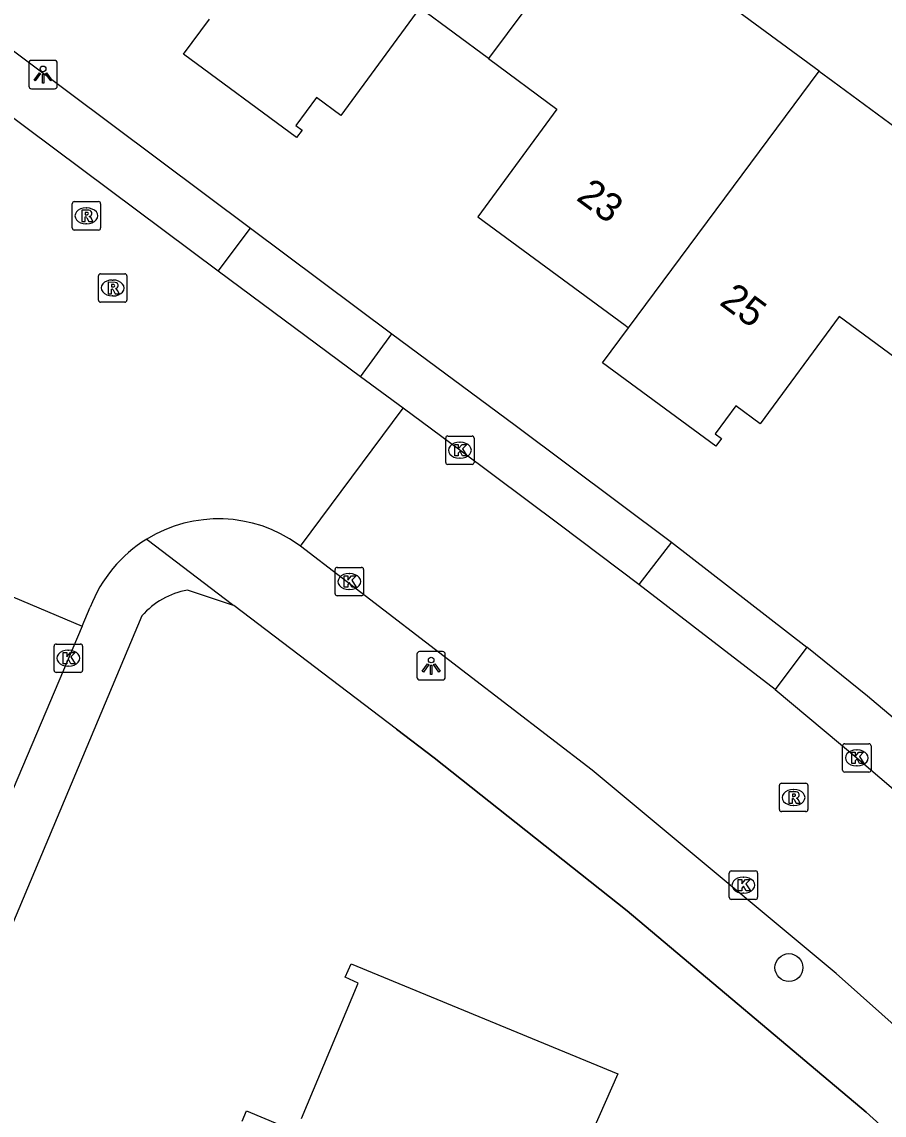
# Model space of a CAD drawing. Extents: x 163268 to 164360, y 381529 to 382285.
# Drawn here: x 163937.95 to 163968.25, y 382025.7 to 382064.15 of the extents above; entities that cross this region are included whole.
import ezdxf

# ---------------------------------------------------------------- set-up
doc = ezdxf.new("R2010")
doc.units = 0
for name, color, linetype in [('IMGEO_Boom', 7, 'Continuous'), ('IMGEO_Kolk', 7, 'Continuous'), ('IMGEO_Lichtpunt', 7, 'Continuous'), ('IMGEO_Muur', 7, 'Continuous'), ('IMGEO_Pand', 7, 'Continuous'), ('IMGEO_Pand_nummerreeks', 7, 'Continuous'), ('IMGEO_Parkeervlak_open', 7, 'Continuous'), ('IMGEO_Rijbaan_lokaal_gesloten', 7, 'Continuous'), ('IMGEO_Rijbaan_lokaal_open', 7, 'Continuous'), ('IMGEO_Rioolput', 7, 'Continuous'), ('IMGEO_Voetpad_open', 7, 'Continuous')]:
    doc.layers.add(name, color=color, linetype=linetype)

msp = doc.modelspace()

# ---------------------------------------------------------------- linework, layer by layer
at = {"layer": 'IMGEO_Boom'}
msp.add_circle((163964.906, 382030.892), 0.489, dxfattribs=at)
at = {"layer": 'IMGEO_Kolk'}
for p, q in [((163952.842, 382048.657), (163952.842, 382049.509)), ((163952.917, 382049.583), (163953.769, 382049.583)), ((163953.33, 382049.363), (163953.355, 382049.363)), ((163953.843, 382049.509), (163953.843, 382048.657)), ((163953.769, 382048.583), (163952.917, 382048.583)), ((163953.353, 382048.803), (163953.328, 382048.803)), ((163948.956, 382044.039), (163948.956, 382044.891)), ((163949.031, 382044.965), (163949.883, 382044.965)), ((163949.444, 382044.745), (163949.469, 382044.745)), ((163949.957, 382044.891), (163949.957, 382044.039)), ((163949.883, 382043.965), (163949.031, 382043.965)), ((163949.467, 382044.185), (163949.442, 382044.185)), ((163939.078, 382041.343), (163939.078, 382042.195)), ((163939.153, 382042.269), (163940.005, 382042.269)), ((163939.566, 382042.049), (163939.591, 382042.049)), ((163940.079, 382042.195), (163940.079, 382041.343)), ((163940.005, 382041.269), (163939.153, 382041.269)), ((163939.589, 382041.489), (163939.564, 382041.489)), ((163966.793, 382037.837), (163966.793, 382038.689)), ((163966.868, 382038.763), (163967.72, 382038.763)), ((163967.281, 382038.543), (163967.306, 382038.543)), ((163967.794, 382038.689), (163967.794, 382037.837)), ((163967.72, 382037.763), (163966.868, 382037.763)), ((163967.304, 382037.983), (163967.279, 382037.983)), ((163962.881, 382034.289), (163963.733, 382034.289)), ((163962.806, 382033.363), (163962.806, 382034.215)), ((163963.294, 382034.069), (163963.319, 382034.069)), ((163963.807, 382034.215), (163963.807, 382033.363)), ((163963.317, 382033.509), (163963.292, 382033.509)), ((163963.733, 382033.289), (163962.881, 382033.289))]:
    msp.add_line(p, q, dxfattribs=at)
for points in [[(163952.842, 382048.657), (163952.842, 382049.509)], [(163952.917, 382049.583), (163953.769, 382049.583)], [(163953.163, 382049.283), (163953.286, 382049.283), (163953.286, 382049.132), (163953.416, 382049.283), (163953.58, 382049.283), (163953.434, 382049.132), (163953.587, 382048.883), (163953.435, 382048.883), (163953.35, 382049.047), (163953.286, 382048.98), (163953.286, 382048.883), (163953.163, 382048.883), (163953.163, 382049.283)], [(163953.843, 382049.509), (163953.843, 382048.657)], [(163953.769, 382048.583), (163952.917, 382048.583)], [(163948.956, 382044.039), (163948.956, 382044.891)], [(163949.031, 382044.965), (163949.883, 382044.965)], [(163949.277, 382044.665), (163949.4, 382044.665), (163949.4, 382044.514), (163949.53, 382044.665), (163949.694, 382044.665), (163949.548, 382044.514), (163949.701, 382044.265), (163949.549, 382044.265), (163949.464, 382044.429), (163949.4, 382044.362), (163949.4, 382044.265), (163949.277, 382044.265), (163949.277, 382044.665)], [(163949.957, 382044.891), (163949.957, 382044.039)], [(163949.883, 382043.965), (163949.031, 382043.965)], [(163939.078, 382041.343), (163939.078, 382042.195)], [(163939.153, 382042.269), (163940.005, 382042.269)], [(163939.399, 382041.969), (163939.522, 382041.969), (163939.522, 382041.818), (163939.652, 382041.969), (163939.816, 382041.969), (163939.67, 382041.818), (163939.823, 382041.569), (163939.671, 382041.569), (163939.586, 382041.733), (163939.522, 382041.666), (163939.522, 382041.569), (163939.399, 382041.569), (163939.399, 382041.969)], [(163940.079, 382042.195), (163940.079, 382041.343)], [(163940.005, 382041.269), (163939.153, 382041.269)], [(163966.793, 382037.837), (163966.793, 382038.689)], [(163966.868, 382038.763), (163967.72, 382038.763)], [(163967.114, 382038.463), (163967.237, 382038.463), (163967.237, 382038.312), (163967.367, 382038.463), (163967.531, 382038.463), (163967.385, 382038.312), (163967.538, 382038.063), (163967.386, 382038.063), (163967.301, 382038.227), (163967.237, 382038.16), (163967.237, 382038.063), (163967.114, 382038.063), (163967.114, 382038.463)], [(163967.794, 382038.689), (163967.794, 382037.837)], [(163967.72, 382037.763), (163966.868, 382037.763)], [(163962.881, 382034.289), (163963.733, 382034.289)], [(163962.806, 382033.363), (163962.806, 382034.215)], [(163963.127, 382033.989), (163963.25, 382033.989), (163963.25, 382033.838), (163963.38, 382033.989), (163963.544, 382033.989), (163963.398, 382033.838), (163963.551, 382033.589), (163963.399, 382033.589), (163963.314, 382033.753), (163963.25, 382033.686), (163963.25, 382033.589), (163963.127, 382033.589), (163963.127, 382033.989)], [(163963.807, 382034.215), (163963.807, 382033.363)], [(163963.733, 382033.289), (163962.881, 382033.289)]]:
    msp.add_lwpolyline(points, dxfattribs=at)
for centre, start, end in [((163952.919, 382049.507), 91.552, 178.448), ((163952.919, 382049.507), 91.552, 178.448), ((163953.767, 382049.507), 1.552, 88.448), ((163953.767, 382049.507), 1.552, 88.448), ((163952.919, 382048.659), 181.552, 268.448), ((163952.919, 382048.659), 181.552, 268.448), ((163953.767, 382048.659), 271.552, 358.448), ((163953.767, 382048.659), 271.552, 358.448), ((163949.033, 382044.889), 91.552, 178.448), ((163949.033, 382044.889), 91.552, 178.448), ((163949.881, 382044.889), 1.552, 88.448), ((163949.881, 382044.889), 1.552, 88.448), ((163949.033, 382044.041), 181.552, 268.448), ((163949.033, 382044.041), 181.552, 268.448), ((163949.881, 382044.041), 271.552, 358.448), ((163949.881, 382044.041), 271.552, 358.448), ((163939.155, 382042.193), 91.552, 178.448), ((163939.155, 382042.193), 91.552, 178.448), ((163940.003, 382042.193), 1.552, 88.448), ((163940.003, 382042.193), 1.552, 88.448), ((163939.155, 382041.345), 181.552, 268.448), ((163939.155, 382041.345), 181.552, 268.448), ((163940.003, 382041.345), 271.552, 358.448), ((163940.003, 382041.345), 271.552, 358.448), ((163966.87, 382038.687), 91.552, 178.448), ((163966.87, 382038.687), 91.552, 178.448), ((163967.718, 382038.687), 1.552, 88.448), ((163967.718, 382038.687), 1.552, 88.448), ((163966.87, 382037.839), 181.552, 268.448), ((163966.87, 382037.839), 181.552, 268.448), ((163967.718, 382037.839), 271.552, 358.448), ((163967.718, 382037.839), 271.552, 358.448), ((163962.883, 382034.213), 91.552, 178.448), ((163962.883, 382034.213), 91.552, 178.448), ((163963.731, 382034.213), 1.552, 88.448), ((163963.731, 382034.213), 1.552, 88.448), ((163962.883, 382033.365), 181.552, 268.448), ((163962.883, 382033.365), 181.552, 268.448), ((163963.731, 382033.365), 271.552, 358.448), ((163963.731, 382033.365), 271.552, 358.448)]:
    msp.add_arc(centre, 0.0765, start, end, dxfattribs=at)
for centre, major_axis, ratio, start_param, end_param in [((163953.329, 382049.083), (-0.387, 0.002), 0.722429, 4.712389, 7.853982), ((163953.354, 382049.083), (-0.39, 0.002), 0.717154, 1.570796, 4.712389), ((163949.443, 382044.465), (-0.387, 0.002), 0.722429, 4.712389, 7.853982), ((163949.468, 382044.465), (-0.39, 0.002), 0.717154, 1.570796, 4.712389), ((163939.565, 382041.769), (-0.387, 0.002), 0.722429, 4.712389, 7.853982), ((163939.59, 382041.769), (-0.39, 0.002), 0.717154, 1.570796, 4.712389), ((163967.28, 382038.263), (-0.387, 0.002), 0.722429, 4.712389, 7.853982), ((163967.305, 382038.263), (-0.39, 0.002), 0.717154, 1.570796, 4.712389), ((163963.293, 382033.789), (-0.387, 0.002), 0.722429, 4.712389, 7.853982), ((163963.318, 382033.789), (-0.39, 0.002), 0.717154, 1.570796, 4.712389)]:
    msp.add_ellipse(centre, major_axis=major_axis, ratio=ratio, start_param=start_param, end_param=end_param, dxfattribs=at)
at = {"layer": 'IMGEO_Lichtpunt'}
for p, q in [((163938.192, 382062.695), (163938.192, 382061.888)), ((163938.192, 382062.695), (163938.192, 382061.888)), ((163939.094, 382062.79), (163938.286, 382062.79)), ((163939.094, 382062.79), (163938.286, 382062.79)), ((163939.188, 382061.888), (163939.188, 382062.695)), ((163939.188, 382061.888), (163939.188, 382062.695)), ((163938.286, 382061.794), (163939.094, 382061.794)), ((163938.286, 382061.794), (163939.094, 382061.794)), ((163951.833, 382041.908), (163951.833, 382041.101)), ((163951.833, 382041.908), (163951.833, 382041.101)), ((163952.735, 382042.003), (163951.927, 382042.003)), ((163952.735, 382042.003), (163951.927, 382042.003)), ((163952.829, 382041.101), (163952.829, 382041.908)), ((163952.829, 382041.101), (163952.829, 382041.908)), ((163951.927, 382041.007), (163952.735, 382041.007)), ((163951.927, 382041.007), (163952.735, 382041.007))]:
    msp.add_line(p, q, dxfattribs=at)
for points in [[(163938.566, 382062.359), (163938.605, 382062.331), (163938.417, 382062.069), (163938.379, 382062.096), (163938.566, 382062.359)], [(163938.668, 382062.311), (163938.715, 382062.311), (163938.715, 382061.989), (163938.668, 382061.989), (163938.668, 382062.311)], [(163938.778, 382062.331), (163938.816, 382062.358), (163939.003, 382062.096), (163938.964, 382062.068), (163938.778, 382062.331)], [(163952.207, 382041.572), (163952.246, 382041.544), (163952.058, 382041.282), (163952.02, 382041.309), (163952.207, 382041.572)], [(163952.309, 382041.524), (163952.356, 382041.524), (163952.356, 382041.202), (163952.309, 382041.202), (163952.309, 382041.524)], [(163952.419, 382041.544), (163952.457, 382041.571), (163952.644, 382041.309), (163952.605, 382041.281), (163952.419, 382041.544)]]:
    msp.add_lwpolyline(points, dxfattribs=at)
for centre in [(163938.691, 382062.493), (163952.332, 382041.706)]:
    msp.add_circle(centre, 0.0994, dxfattribs=at)
for centre, start, end in [((163938.286, 382062.695), 90, 180), ((163938.286, 382062.695), 90, 180), ((163939.094, 382062.695), 0, 90), ((163939.094, 382062.695), 0, 90), ((163938.286, 382061.888), 180, 270), ((163938.286, 382061.888), 180, 270), ((163939.094, 382061.888), 270, 0), ((163939.094, 382061.888), 270, 360), ((163951.927, 382041.908), 90, 180), ((163951.927, 382041.908), 90, 180), ((163952.735, 382041.908), 0, 90), ((163952.735, 382041.908), 0, 90), ((163951.927, 382041.101), 180, 270), ((163951.927, 382041.101), 180, 270), ((163952.735, 382041.101), 270, 0), ((163952.735, 382041.101), 270, 360)]:
    msp.add_arc(centre, 0.0946, start, end, dxfattribs=at)
at = {"layer": 'IMGEO_Muur'}
for points in [[(163951.112, 382039.278), (163952.437, 382038.271)], [(163952.437, 382038.271), (163959.22, 382032.884)], [(163959.22, 382032.884), (163967.622, 382025.804)]]:
    msp.add_lwpolyline(points, dxfattribs=at)
at = {"layer": 'IMGEO_Pand'}
for points in [[(163958.25, 382068.102), (163954.343, 382062.856)], [(163965.972, 382062.412), (163958.25, 382068.102)], [(163954.343, 382062.856), (163951.934, 382064.636), (163949.158, 382060.854), (163948.304, 382061.486), (163947.578, 382060.5), (163947.797, 382060.339), (163947.603, 382060.074), (163943.622, 382063.006), (163944.536, 382064.238)], [(163954.343, 382062.856), (163956.752, 382061.076), (163953.976, 382057.294), (163959.152, 382053.481), (163959.273, 382053.392)], [(163959.273, 382053.392), (163964.487, 382060.412), (163965.972, 382062.412)], [(163965.972, 382062.412), (163966.445, 382062.064), (163968.678, 382060.422), (163972.989, 382057.252)], [(163969.079, 382052.01), (163966.67, 382053.79), (163963.894, 382050.008), (163963.04, 382050.64), (163962.314, 382049.654), (163962.533, 382049.493), (163962.339, 382049.228), (163958.358, 382052.16), (163959.273, 382053.392)], [(163947.773, 382025.581), (163949.771, 382030.349), (163949.313, 382030.551), (163949.524, 382031.027), (163958.897, 382027.16), (163956.35, 382021.398)], [(163945.685, 382025.496), (163945.837, 382025.858), (163948.135, 382024.894)]]:
    msp.add_lwpolyline(points, dxfattribs=at)
at = {"layer": 'IMGEO_Parkeervlak_open'}
for points in [[(163936.287, 382064.129), (163945.977, 382056.892)], [(163950.953, 382053.176), (163955.282, 382049.966), (163960.778, 382045.852)]]:
    msp.add_lwpolyline(points, dxfattribs=at)
msp.add_arc((163865.959, 381917.115), 159.848, 46.97244, 51.46813, dxfattribs=at)
at = {"layer": 'IMGEO_Rijbaan_lokaal_gesloten'}
for points in [[(163959.63, 382044.367), (163956.865, 382046.445), (163953.343, 382049.082), (163951.353, 382050.557)], [(164011.535, 381990.277), (163989.724, 382009.823), (163975.454, 382022.768), (163966.57, 382030.683), (163957.994, 382037.828), (163947.738, 382045.71)], [(163964.425, 382040.675), (163959.63, 382044.367)], [(163964.425, 382040.675), (163967.293, 382038.261), (163970.609, 382035.429), (163973.746, 382032.575)]]:
    msp.add_lwpolyline(points, dxfattribs=at)
at = {"layer": 'IMGEO_Rijbaan_lokaal_open'}
for points in [[(163944.848, 382055.381), (163935.249, 382062.537)], [(163949.854, 382051.668), (163944.848, 382055.381)], [(163951.353, 382050.557), (163949.854, 382051.668)], [(163947.738, 382045.71), (163951.353, 382050.557)], [(163947.738, 382045.71), (163947.652, 382045.773)], [(163935.485, 382044.826), (163940.063, 382042.891)], [(163940.063, 382042.891), (163940.349, 382043.565)], [(163940.063, 382042.891), (163924.879, 382007.117)]]:
    msp.add_lwpolyline(points, dxfattribs=at)
for centre, start, end in [((163944.853, 382041.854), 54.4712, 121.5441), ((163944.85, 382041.851), 121.4921, 159.1563)]:
    msp.add_arc(centre, 4.816, start, end, dxfattribs=at)
at = {"layer": 'IMGEO_Rioolput'}
for p, q in [((163939.713, 382056.898), (163939.713, 382057.75)), ((163939.788, 382057.824), (163940.64, 382057.824)), ((163940.714, 382057.75), (163940.714, 382056.898)), ((163940.201, 382057.604), (163940.226, 382057.604)), ((163940.224, 382057.044), (163940.199, 382057.044)), ((163940.64, 382056.824), (163939.788, 382056.824)), ((163940.637, 382054.362), (163940.637, 382055.214)), ((163940.712, 382055.288), (163941.564, 382055.288)), ((163941.125, 382055.068), (163941.15, 382055.068)), ((163941.638, 382055.214), (163941.638, 382054.362)), ((163941.564, 382054.288), (163940.712, 382054.288)), ((163941.148, 382054.508), (163941.123, 382054.508)), ((163964.571, 382036.448), (163964.571, 382037.3)), ((163964.646, 382037.374), (163965.498, 382037.374)), ((163965.572, 382037.3), (163965.572, 382036.448)), ((163965.059, 382037.154), (163965.084, 382037.154)), ((163965.082, 382036.594), (163965.057, 382036.594)), ((163965.498, 382036.374), (163964.646, 382036.374))]:
    msp.add_line(p, q, dxfattribs=at)
for points in [[(163939.713, 382056.898), (163939.713, 382057.75)], [(163939.788, 382057.824), (163940.64, 382057.824)], [(163940.714, 382057.75), (163940.714, 382056.898)], [(163940.302, 382057.522), (163940.05, 382057.524), (163940.05, 382057.124)], [(163940.05, 382057.124), (163940.174, 382057.124), (163940.174, 382057.286), (163940.185, 382057.286)], [(163940.228, 382057.443), (163940.174, 382057.443), (163940.174, 382057.362)], [(163940.174, 382057.362), (163940.226, 382057.362)], [(163940.232, 382057.257), (163940.303, 382057.124), (163940.443, 382057.124), (163940.378, 382057.25)], [(163940.64, 382056.824), (163939.788, 382056.824)], [(163940.637, 382054.362), (163940.637, 382055.214)], [(163940.712, 382055.288), (163941.564, 382055.288)], [(163941.226, 382054.986), (163940.974, 382054.988), (163940.974, 382054.588)], [(163941.638, 382055.214), (163941.638, 382054.362)], [(163940.974, 382054.588), (163941.098, 382054.588), (163941.098, 382054.75), (163941.109, 382054.75)], [(163941.152, 382054.907), (163941.098, 382054.907), (163941.098, 382054.826)], [(163941.098, 382054.826), (163941.15, 382054.826)], [(163941.156, 382054.721), (163941.227, 382054.588), (163941.367, 382054.588), (163941.302, 382054.714)], [(163941.564, 382054.288), (163940.712, 382054.288)], [(163964.571, 382036.448), (163964.571, 382037.3)], [(163964.646, 382037.374), (163965.498, 382037.374)], [(163965.572, 382037.3), (163965.572, 382036.448)], [(163965.16, 382037.072), (163964.908, 382037.074), (163964.908, 382036.674)], [(163965.086, 382036.993), (163965.032, 382036.993), (163965.032, 382036.912)], [(163965.032, 382036.912), (163965.084, 382036.912)], [(163964.908, 382036.674), (163965.032, 382036.674), (163965.032, 382036.836), (163965.043, 382036.836)], [(163965.09, 382036.807), (163965.161, 382036.674), (163965.301, 382036.674), (163965.236, 382036.8)], [(163965.498, 382036.374), (163964.646, 382036.374)]]:
    msp.add_lwpolyline(points, dxfattribs=at)
for centre, radius, start, end in [((163939.79, 382057.748), 0.0765, 91.552, 178.448), ((163939.79, 382057.748), 0.0765, 91.552, 178.448), ((163940.638, 382057.748), 0.0765, 1.552, 88.448), ((163940.638, 382057.748), 0.0765, 1.552, 88.448), ((163940.184, 382057.233), 0.0533, 26.0293, 88.6989), ((163940.21, 382057.551), 0.19, 274.7715, 282.9687), ((163940.234, 382057.347), 0.0964, 77.0061, 93.1865), ((163940.248, 382057.404), 0.0378, 276.6634, 79.6772), ((163940.301, 382057.412), 0.109, 350.3612, 89.416), ((163940.299, 382057.412), 0.112, 277.5842, 350.9817), ((163940.283, 382057.197), 0.108, 29.5134, 73.7905), ((163939.79, 382056.9), 0.0765, 181.552, 268.448), ((163939.79, 382056.9), 0.0765, 181.552, 268.448), ((163940.638, 382056.9), 0.0765, 271.552, 358.448), ((163940.638, 382056.9), 0.0765, 271.552, 358.448), ((163940.714, 382055.212), 0.0765, 91.552, 178.448), ((163940.714, 382055.212), 0.0765, 91.552, 178.448), ((163941.225, 382054.876), 0.109, 350.3612, 89.416), ((163941.562, 382055.212), 0.0765, 1.552, 88.448), ((163941.562, 382055.212), 0.0765, 1.552, 88.448), ((163941.108, 382054.697), 0.0533, 26.0293, 88.6989), ((163941.134, 382055.015), 0.19, 274.7715, 282.9687), ((163941.158, 382054.811), 0.0964, 77.0061, 93.1865), ((163941.172, 382054.868), 0.0378, 276.6634, 79.6772), ((163941.223, 382054.876), 0.112, 277.5842, 350.9817), ((163941.207, 382054.661), 0.108, 29.5134, 73.7905), ((163940.714, 382054.364), 0.0765, 181.552, 268.448), ((163940.714, 382054.364), 0.0765, 181.552, 268.448), ((163941.562, 382054.364), 0.0765, 271.552, 358.448), ((163941.562, 382054.364), 0.0765, 271.552, 358.448), ((163964.648, 382037.298), 0.0765, 91.552, 178.448), ((163964.648, 382037.298), 0.0765, 91.552, 178.448), ((163965.496, 382037.298), 0.0765, 1.552, 88.448), ((163965.496, 382037.298), 0.0765, 1.552, 88.448), ((163965.068, 382037.101), 0.19, 274.7715, 282.9687), ((163965.092, 382036.897), 0.0964, 77.0061, 93.1865), ((163965.106, 382036.954), 0.0378, 276.6634, 79.6772), ((163965.159, 382036.962), 0.109, 350.3612, 89.416), ((163965.157, 382036.962), 0.112, 277.5842, 350.9817), ((163965.042, 382036.783), 0.0533, 26.0293, 88.6989), ((163965.141, 382036.747), 0.108, 29.5134, 73.7905), ((163964.648, 382036.45), 0.0765, 181.552, 268.448), ((163964.648, 382036.45), 0.0765, 181.552, 268.448), ((163965.496, 382036.45), 0.0765, 271.552, 358.448), ((163965.496, 382036.45), 0.0765, 271.552, 358.448)]:
    msp.add_arc(centre, radius, start, end, dxfattribs=at)
for centre, major_axis, ratio, start_param, end_param in [((163940.2, 382057.324), (-0.387, 0.002), 0.722429, 4.712389, 7.853982), ((163940.225, 382057.324), (-0.39, 0.002), 0.717154, 1.570796, 4.712389), ((163941.124, 382054.788), (-0.387, 0.002), 0.722429, 4.712389, 7.853982), ((163941.149, 382054.788), (-0.39, 0.002), 0.717154, 1.570796, 4.712389), ((163965.058, 382036.874), (-0.387, 0.002), 0.722429, 4.712389, 7.853982), ((163965.083, 382036.874), (-0.39, 0.002), 0.717154, 1.570796, 4.712389)]:
    msp.add_ellipse(centre, major_axis=major_axis, ratio=ratio, start_param=start_param, end_param=end_param, dxfattribs=at)
at = {"layer": 'IMGEO_Voetpad_open'}
for points in [[(163944.848, 382055.381), (163945.977, 382056.892)], [(163945.977, 382056.892), (163950.953, 382053.176)], [(163949.854, 382051.668), (163950.953, 382053.176)], [(163942.334, 382045.958), (163942.351, 382045.94), (163945.348, 382043.661), (163945.352, 382043.639)], [(163960.778, 382045.852), (163959.63, 382044.367)], [(163960.778, 382045.852), (163965.536, 382042.158)], [(163945.352, 382043.639), (163943.77, 382044.161)], [(164047.495, 381953.575), (164005.841, 381991.21), (164000, 381996.499), (163996.133, 382000), (163967.622, 382025.804), (163959.22, 382032.884), (163952.437, 382038.271), (163951.112, 382039.278), (163945.397, 382043.624), (163945.352, 382043.639)], [(163942.168, 382043.258), (163926.662, 382006.355)], [(163965.536, 382042.158), (163964.425, 382040.675)]]:
    msp.add_lwpolyline(points, dxfattribs=at)
msp.add_arc((163944.206, 382041.515), 2.682, 99.358, 139.4593, dxfattribs=at)

# ---------------------------------------------------------------- texts
at = {"layer": 'IMGEO_Pand_nummerreeks'}
for s, rotation, p in [('23', 323.6229, (163957.394, 382057.906)), ('25', 323.4969, (163962.427, 382054.23))]:
    msp.add_text(s, height=1, rotation=rotation, dxfattribs=at).set_placement(p)

doc.saveas('drawing.dxf')
